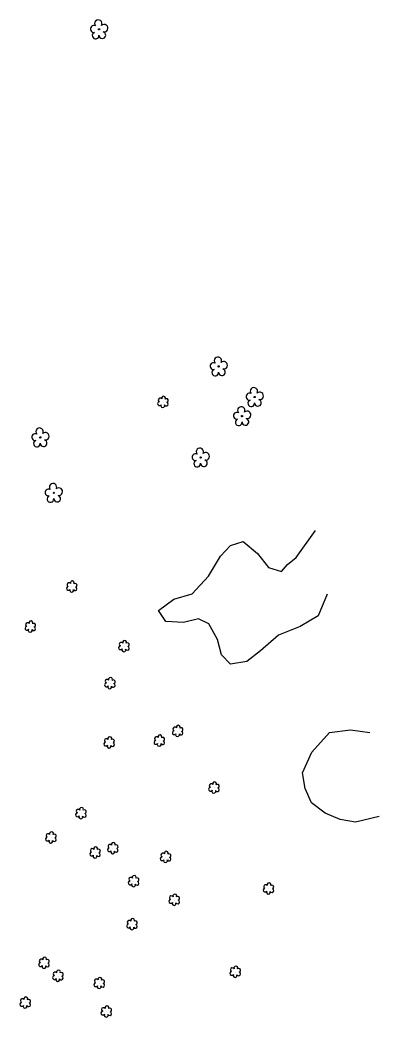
# Model space of a CAD drawing. Extents: x 3040896 to 3051146, y 687568 to 732976.
# Drawn here: x 3047002 to 3047184, y 708861 to 709364 of the extents above; entities that cross this region are included whole.
import ezdxf

# ---------------------------------------------------------------- set-up
doc = ezdxf.new("R2010")
doc.units = 0
for name, color, linetype in [('Exist Vegetation Hedge Row', 7, 'Continuous'), ('Exist Vegetation Shrub CELL', 7, 'Continuous'), ('Exist Vegetation Tree CELL', 7, 'Continuous')]:
    doc.layers.add(name, color=color, linetype=linetype)

msp = doc.modelspace()

# ---------------------------------------------------------------- linework, layer by layer
at = {"layer": 'Exist Vegetation Hedge Row'}
for points in [[(3047157.47, 709074.27), (3047152.95, 709063.33), (3047143.81, 709058.02), (3047132.88, 709053.64), (3047123.84, 709045.67), (3047116.94, 709040.36), (3047108.66, 709039.06), (3047104.22, 709043.75), (3047102.16, 709051.36), (3047097.71, 709059.32), (3047092.56, 709061.87), (3047084.91, 709059.96), (3047076.14, 709060.43), (3047072.31, 709065.98), (3047080.03, 709071.69), (3047089.32, 709074.48), (3047097.58, 709083.37), (3047103.56, 709093.38), (3047108.63, 709098.74), (3047115.15, 709100.78), (3047122.3, 709094.7), (3047127.9, 709087.75), (3047134.36, 709085.71), (3047137.51, 709089.12), (3047141.84, 709092.75), (3047151.49, 709106.33)], [(3047183.64, 708962.3), (3047171.67, 708959.45), (3047164.06, 708960.78), (3047156.38, 708963.99), (3047149.49, 708969.08), (3047146.38, 708976.4), (3047144.96, 708984.3), (3047149.78, 708994.67), (3047158.6, 709004.61), (3047169.15, 709005.85), (3047178.94, 709004.57)]]:
    msp.add_lwpolyline(points, dxfattribs=at)
at = {"layer": 'Exist Vegetation Shrub CELL'}
for p, q in [((3047074.68, 709170.93), (3047074.68, 709170.93)), ((3047028.68, 709077.87), (3047028.68, 709077.87)), ((3047007.79, 709057.75), (3047007.79, 709057.75)), ((3047055.01, 709047.92), (3047055.01, 709047.92)), ((3047047.92, 709029.21), (3047047.92, 709029.21)), ((3047082.09, 709005.16), (3047082.09, 709005.16)), ((3047047.55, 708999.37), (3047047.55, 708999.37)), ((3047072.86, 709000.3), (3047072.86, 709000.3)), ((3047100.41, 708976.64), (3047100.41, 708976.64)), ((3047033.31, 708963.75), (3047033.31, 708963.75)), ((3047018.15, 708951.52), (3047018.15, 708951.52)), ((3047049.36, 708946.14), (3047049.36, 708946.14)), ((3047040.44, 708943.97), (3047040.44, 708943.97)), ((3047076.03, 708941.67), (3047076.03, 708941.67)), ((3047059.87, 708929.49), (3047059.87, 708929.49)), ((3047127.89, 708925.82), (3047127.89, 708925.82)), ((3047080.38, 708920.12), (3047080.38, 708920.12)), ((3047059.06, 708907.81), (3047059.06, 708907.81)), ((3047014.69, 708888.35), (3047014.69, 708888.35)), ((3047021.68, 708881.79), (3047021.68, 708881.79)), ((3047111.15, 708883.86), (3047111.15, 708883.86)), ((3047042.55, 708878.17), (3047042.55, 708878.17)), ((3047005.21, 708868.28), (3047005.21, 708868.28)), ((3047046.1, 708863.86), (3047046.1, 708863.86))]:
    msp.add_line(p, q, dxfattribs=at)
for centre, radius, start, end in [((3047073.2, 709172.06), 0.968, 35.8908, 245.4216), ((3047074.91, 709172.97), 0.99, 334.8391, 200.4717), ((3047076.35, 709171.8), 0.929, 284.4567, 126.0861), ((3047072.88, 709170.22), 0.955, 95.1099, 327.9534), ((3047074.55, 709169.24), 0.984, 151.2797, 21.387), ((3047076.32, 709170), 0.937, 204.9913, 73.4601), ((3047026.88, 709077.16), 0.955, 95.1099, 327.9534), ((3047027.19, 709078.99), 0.968, 35.8908, 245.4216), ((3047028.55, 709076.18), 0.984, 151.2797, 21.387), ((3047028.91, 709079.91), 0.99, 334.8391, 200.4717), ((3047030.31, 709076.94), 0.937, 204.9913, 73.4601), ((3047030.35, 709078.74), 0.929, 284.4567, 126.0861), ((3047005.99, 709057.05), 0.955, 95.1099, 327.9534), ((3047006.31, 709058.88), 0.968, 35.8908, 245.4216), ((3047007.66, 709056.07), 0.984, 151.2797, 21.387), ((3047008.02, 709059.79), 0.99, 334.8391, 200.4717), ((3047009.43, 709056.82), 0.937, 204.9913, 73.4601), ((3047009.46, 709058.62), 0.929, 284.4567, 126.0861), ((3047053.21, 709047.21), 0.955, 95.1099, 327.9534), ((3047053.53, 709049.04), 0.968, 35.8908, 245.4216), ((3047054.88, 709046.23), 0.984, 151.2797, 21.387), ((3047055.24, 709049.96), 0.99, 334.8391, 200.4717), ((3047056.65, 709046.99), 0.937, 204.9913, 73.4601), ((3047056.68, 709048.79), 0.929, 284.4567, 126.0861), ((3047046.44, 709030.34), 0.968, 35.8908, 245.4216), ((3047048.15, 709031.26), 0.99, 334.8391, 200.4717), ((3047046.12, 709028.51), 0.955, 95.1099, 327.9534), ((3047047.79, 709027.53), 0.984, 151.2797, 21.387), ((3047049.56, 709028.29), 0.937, 204.9913, 73.4601), ((3047049.59, 709030.08), 0.929, 284.4567, 126.0861), ((3047080.61, 709006.29), 0.968, 35.8908, 245.4216), ((3047082.32, 709007.2), 0.99, 334.8391, 200.4717), ((3047083.76, 709006.03), 0.929, 284.4567, 126.0861), ((3047046.06, 709000.5), 0.968, 35.8908, 245.4216), ((3047047.78, 709001.42), 0.99, 334.8391, 200.4717), ((3047049.22, 709000.24), 0.929, 284.4567, 126.0861), ((3047071.38, 709001.42), 0.968, 35.8908, 245.4216), ((3047073.09, 709002.34), 0.99, 334.8391, 200.4717), ((3047074.54, 709001.16), 0.929, 284.4567, 126.0861), ((3047080.29, 709004.46), 0.955, 95.1099, 327.9534), ((3047081.96, 709003.48), 0.984, 151.2797, 21.387), ((3047083.73, 709004.23), 0.937, 204.9913, 73.4601), ((3047045.75, 708998.67), 0.955, 95.1099, 327.9534), ((3047047.42, 708997.69), 0.984, 151.2797, 21.387), ((3047049.18, 708998.45), 0.937, 204.9913, 73.4601), ((3047071.06, 708999.59), 0.955, 95.1099, 327.9534), ((3047072.74, 708998.61), 0.984, 151.2797, 21.387), ((3047074.5, 708999.37), 0.937, 204.9913, 73.4601), ((3047098.61, 708975.94), 0.955, 95.1099, 327.9534), ((3047098.93, 708977.77), 0.968, 35.8908, 245.4216), ((3047100.64, 708978.68), 0.99, 334.8391, 200.4717), ((3047102.05, 708975.72), 0.937, 204.9913, 73.4601), ((3047102.09, 708977.51), 0.929, 284.4567, 126.0861), ((3047100.29, 708974.96), 0.984, 151.2797, 21.387), ((3047031.83, 708964.88), 0.968, 35.8908, 245.4216), ((3047033.54, 708965.79), 0.99, 334.8391, 200.4717), ((3047031.51, 708963.05), 0.955, 95.1099, 327.9534), ((3047033.18, 708962.07), 0.984, 151.2797, 21.387), ((3047034.95, 708962.82), 0.937, 204.9913, 73.4601), ((3047034.98, 708964.62), 0.929, 284.4567, 126.0861), ((3047016.35, 708950.82), 0.955, 95.1099, 327.9534), ((3047016.67, 708952.65), 0.968, 35.8908, 245.4216), ((3047018.38, 708953.56), 0.99, 334.8391, 200.4717), ((3047019.79, 708950.59), 0.937, 204.9913, 73.4601), ((3047019.83, 708952.39), 0.929, 284.4567, 126.0861), ((3047018.03, 708949.84), 0.984, 151.2797, 21.387), ((3047038.96, 708945.1), 0.968, 35.8908, 245.4216), ((3047040.67, 708946.01), 0.99, 334.8391, 200.4717), ((3047042.11, 708944.84), 0.929, 284.4567, 126.0861), ((3047047.56, 708945.43), 0.955, 95.1099, 327.9534), ((3047047.88, 708947.26), 0.968, 35.8908, 245.4216), ((3047049.59, 708948.18), 0.99, 334.8391, 200.4717), ((3047051, 708945.21), 0.937, 204.9913, 73.4601), ((3047051.04, 708947), 0.929, 284.4567, 126.0861), ((3047038.64, 708943.27), 0.955, 95.1099, 327.9534), ((3047040.31, 708942.29), 0.984, 151.2797, 21.387), ((3047042.08, 708943.04), 0.937, 204.9913, 73.4601), ((3047049.24, 708944.45), 0.984, 151.2797, 21.387), ((3047074.23, 708940.97), 0.955, 95.1099, 327.9534), ((3047074.55, 708942.8), 0.968, 35.8908, 245.4216), ((3047076.26, 708943.71), 0.99, 334.8391, 200.4717), ((3047077.67, 708940.74), 0.937, 204.9913, 73.4601), ((3047077.7, 708942.54), 0.929, 284.4567, 126.0861), ((3047075.9, 708939.99), 0.984, 151.2797, 21.387), ((3047058.39, 708930.62), 0.968, 35.8908, 245.4216), ((3047060.1, 708931.53), 0.99, 334.8391, 200.4717), ((3047061.54, 708930.36), 0.929, 284.4567, 126.0861), ((3047058.07, 708928.78), 0.955, 95.1099, 327.9534), ((3047059.74, 708927.81), 0.984, 151.2797, 21.387), ((3047061.51, 708928.56), 0.937, 204.9913, 73.4601), ((3047126.09, 708925.12), 0.955, 95.1099, 327.9534), ((3047126.41, 708926.95), 0.968, 35.8908, 245.4216), ((3047128.12, 708927.86), 0.99, 334.8391, 200.4717), ((3047129.53, 708924.9), 0.937, 204.9913, 73.4601), ((3047129.56, 708926.69), 0.929, 284.4567, 126.0861), ((3047078.9, 708921.25), 0.968, 35.8908, 245.4216), ((3047080.61, 708922.16), 0.99, 334.8391, 200.4717), ((3047082.05, 708920.99), 0.929, 284.4567, 126.0861), ((3047127.76, 708924.14), 0.984, 151.2797, 21.387), ((3047078.58, 708919.41), 0.955, 95.1099, 327.9534), ((3047080.25, 708918.44), 0.984, 151.2797, 21.387), ((3047082.02, 708919.19), 0.937, 204.9913, 73.4601), ((3047059.29, 708909.85), 0.99, 334.8391, 200.4717), ((3047057.26, 708907.11), 0.955, 95.1099, 327.9534), ((3047057.58, 708908.94), 0.968, 35.8908, 245.4216), ((3047058.93, 708906.13), 0.984, 151.2797, 21.387), ((3047060.7, 708906.88), 0.937, 204.9913, 73.4601), ((3047060.73, 708908.68), 0.929, 284.4567, 126.0861), ((3047013.21, 708889.48), 0.968, 35.8908, 245.4216), ((3047014.92, 708890.39), 0.99, 334.8391, 200.4717), ((3047012.89, 708887.64), 0.955, 95.1099, 327.9534), ((3047014.57, 708886.67), 0.984, 151.2797, 21.387), ((3047016.33, 708887.42), 0.937, 204.9913, 73.4601), ((3047016.37, 708889.22), 0.929, 284.4567, 126.0861), ((3047109.67, 708884.99), 0.968, 35.8908, 245.4216), ((3047111.38, 708885.9), 0.99, 334.8391, 200.4717), ((3047112.82, 708884.73), 0.929, 284.4567, 126.0861), ((3047019.88, 708881.08), 0.955, 95.1099, 327.9534), ((3047020.19, 708882.92), 0.968, 35.8908, 245.4216), ((3047021.55, 708880.1), 0.984, 151.2797, 21.387), ((3047021.91, 708883.83), 0.99, 334.8391, 200.4717), ((3047023.31, 708880.86), 0.937, 204.9913, 73.4601), ((3047023.35, 708882.66), 0.929, 284.4567, 126.0861), ((3047042.78, 708880.21), 0.99, 334.8391, 200.4717), ((3047109.35, 708883.16), 0.955, 95.1099, 327.9534), ((3047111.02, 708882.18), 0.984, 151.2797, 21.387), ((3047112.79, 708882.93), 0.937, 204.9913, 73.4601), ((3047040.75, 708877.46), 0.955, 95.1099, 327.9534), ((3047041.07, 708879.3), 0.968, 35.8908, 245.4216), ((3047042.42, 708876.49), 0.984, 151.2797, 21.387), ((3047044.19, 708877.24), 0.937, 204.9913, 73.4601), ((3047044.22, 708879.04), 0.929, 284.4567, 126.0861), ((3047003.73, 708869.41), 0.968, 35.8908, 245.4216), ((3047005.44, 708870.32), 0.99, 334.8391, 200.4717), ((3047003.41, 708867.58), 0.955, 95.1099, 327.9534), ((3047005.08, 708866.6), 0.984, 151.2797, 21.387), ((3047006.85, 708867.35), 0.937, 204.9913, 73.4601), ((3047006.88, 708869.15), 0.929, 284.4567, 126.0861), ((3047044.61, 708864.98), 0.968, 35.8908, 245.4216), ((3047046.33, 708865.9), 0.99, 334.8391, 200.4717), ((3047047.77, 708864.73), 0.929, 284.4567, 126.0861), ((3047044.3, 708863.15), 0.955, 95.1099, 327.9534), ((3047045.97, 708862.17), 0.984, 151.2797, 21.387), ((3047047.73, 708862.93), 0.937, 204.9913, 73.4601)]:
    msp.add_arc(centre, radius, start, end, dxfattribs=at)
at = {"layer": 'Exist Vegetation Tree CELL'}
for p, q in [((3047042.37, 709358.82), (3047042.37, 709358.82)), ((3047102.71, 709189), (3047102.71, 709189)), ((3047120.86, 709173.58), (3047120.86, 709173.58)), ((3047114.52, 709163.98), (3047114.52, 709163.98)), ((3047012.74, 709153.24), (3047012.74, 709153.24)), ((3047093.61, 709143.11), (3047093.61, 709143.11)), ((3047019.56, 709125.3), (3047019.56, 709125.3))]:
    msp.add_line(p, q, dxfattribs=at)
for centre in [(3047042.37, 709358.82), (3047102.71, 709189), (3047120.86, 709173.58), (3047114.52, 709163.98), (3047012.74, 709153.24), (3047093.61, 709143.11), (3047019.56, 709125.3)]:
    msp.add_circle(centre, 0.326, dxfattribs=at)
for centre, radius, start, end in [((3047041.98, 709361.69), 1.86, 330.1651, 219.7134), ((3047039.76, 709358.97), 1.73, 62.6636, 279.3457), ((3047044.91, 709359.41), 1.9, 257.1011, 134.1999), ((3047040.66, 709355.7), 1.69, 111.5671, 6.231), ((3047044.04, 709355.92), 1.7, 181.2822, 74.56), ((3047102.32, 709191.87), 1.86, 330.1651, 219.7134), ((3047100.1, 709189.15), 1.73, 62.6636, 279.3457), ((3047101, 709185.88), 1.69, 111.5671, 6.231), ((3047104.38, 709186.1), 1.7, 181.2822, 74.56), ((3047105.25, 709189.59), 1.9, 257.1011, 134.1999), ((3047120.48, 709176.45), 1.86, 330.1651, 219.7134), ((3047118.26, 709173.73), 1.73, 62.6636, 279.3457), ((3047119.16, 709170.46), 1.69, 111.5671, 6.231), ((3047122.53, 709170.68), 1.7, 181.2822, 74.56), ((3047123.41, 709174.17), 1.9, 257.1011, 134.1999), ((3047114.13, 709166.85), 1.86, 330.1651, 219.7134), ((3047111.91, 709164.13), 1.73, 62.6636, 279.3457), ((3047112.81, 709160.85), 1.69, 111.5671, 6.231), ((3047116.19, 709161.08), 1.7, 181.2822, 74.56), ((3047117.06, 709164.56), 1.9, 257.1011, 134.1999), ((3047012.36, 709156.11), 1.86, 330.1651, 219.7134), ((3047010.14, 709153.39), 1.73, 62.6636, 279.3457), ((3047011.04, 709150.12), 1.69, 111.5671, 6.231), ((3047014.42, 709150.34), 1.7, 181.2822, 74.56), ((3047015.29, 709153.83), 1.9, 257.1011, 134.1999), ((3047093.23, 709145.98), 1.86, 330.1651, 219.7134), ((3047091.01, 709143.26), 1.73, 62.6636, 279.3457), ((3047095.29, 709140.21), 1.7, 181.2822, 74.56), ((3047096.16, 709143.7), 1.9, 257.1011, 134.1999), ((3047091.91, 709139.99), 1.69, 111.5671, 6.231), ((3047016.95, 709125.46), 1.73, 62.6636, 279.3457), ((3047019.17, 709128.18), 1.86, 330.1651, 219.7134), ((3047022.1, 709125.89), 1.9, 257.1011, 134.1999), ((3047017.85, 709122.18), 1.69, 111.5671, 6.231), ((3047021.23, 709122.4), 1.7, 181.2822, 74.56)]:
    msp.add_arc(centre, radius, start, end, dxfattribs=at)

doc.saveas('drawing.dxf')
